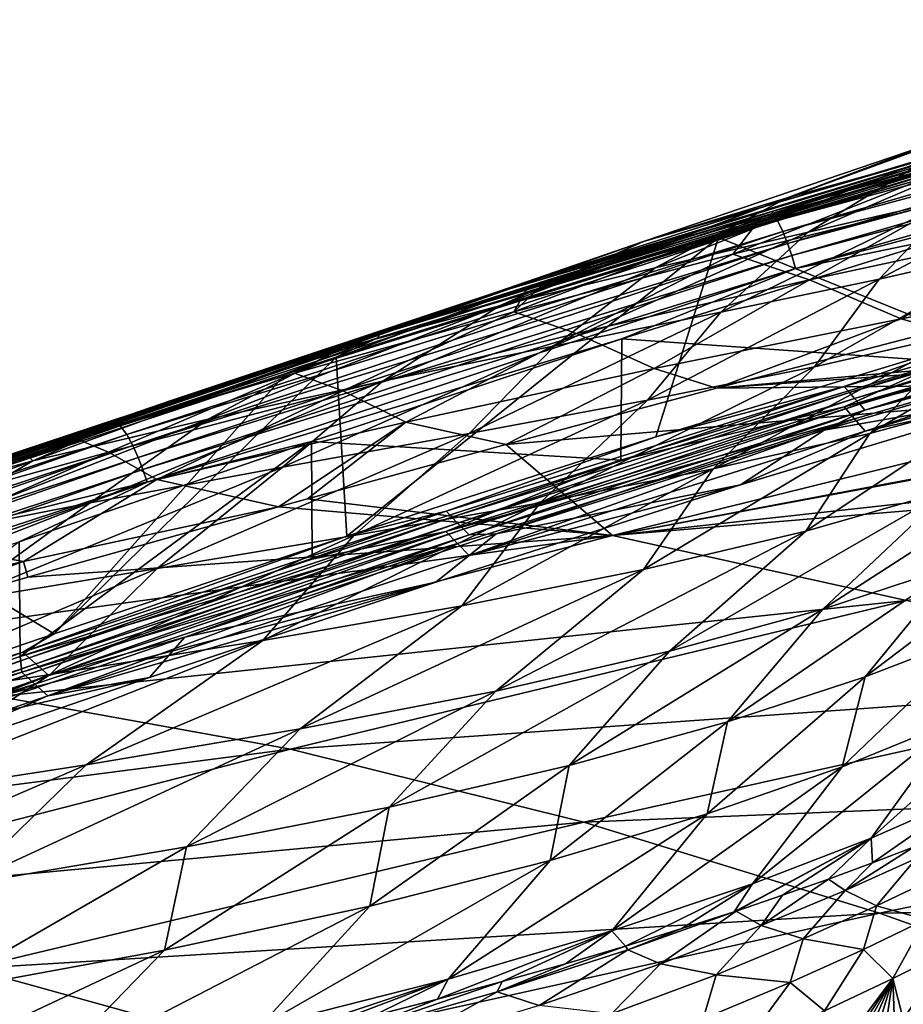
# Model space of a CAD drawing. Header units: metres. Extents: x -90 to 304, y -90 to 74.
# Tile 350 of 570: x 218.91 to 223.36, y 31.49 to 36.44. Entities that reach past the tile are written whole.
import ezdxf

# ---------------------------------------------------------------- set-up
doc = ezdxf.new("R2010")
doc.units = ezdxf.units.M
doc.layers.add('solid_21662050_350', color=7, linetype='CONTINUOUS')

msp = doc.modelspace()

# ---------------------------------------------------------------- linework, layer by layer
at = {"layer": 'solid_21662050_350'}
for points in [[(224.896744, 36.162624, 127.621643), (222.696976, 35.478786, 128.116867), (226.046753, 36.444778, 127.525238)], [(226.069748, 36.399269, 127.597481), (226.046753, 36.444778, 127.525238), (222.696976, 35.478786, 128.116867)], [(226.069748, 36.399269, 127.597481), (222.696976, 35.478786, 128.116867), (222.725082, 35.433895, 128.187668)], [(226.069748, 36.399269, 127.597481), (222.725082, 35.433895, 128.187668), (226.092209, 36.342918, 127.647751)], [(222.725082, 35.433895, 128.187668), (222.752136, 35.378273, 128.236465), (226.092209, 36.342918, 127.647751)], [(226.092209, 36.342918, 127.647751), (222.752136, 35.378273, 128.236465), (226.112656, 36.281834, 127.676651)], [(222.752136, 35.378273, 128.236465), (222.776413, 35.317951, 128.263977), (226.112656, 36.281834, 127.676651)], [(226.112656, 36.281834, 127.676651), (222.776413, 35.317951, 128.263977), (226.130875, 36.219879, 127.689545)], [(222.776413, 35.317951, 128.263977), (222.797775, 35.256748, 128.275589), (226.130875, 36.219879, 127.689545)], [(226.130875, 36.219879, 127.689545), (222.797775, 35.256748, 128.275589), (226.147736, 36.154922, 127.688431)], [(224.896744, 36.162624, 127.621643), (221.366592, 35.086441, 128.307251), (222.696976, 35.478786, 128.116867)], [(221.48468, 35.129883, 128.232178), (221.366592, 35.086441, 128.307251), (224.896744, 36.162624, 127.621643)], [(222.699417, 35.515976, 127.985275), (221.48468, 35.129883, 128.232178), (224.896744, 36.162624, 127.621643)], [(224.234055, 35.977139, 127.704636), (222.699417, 35.515976, 127.985275), (224.896744, 36.162624, 127.621643)], [(222.797775, 35.256748, 128.275589), (222.817276, 35.192574, 128.273239), (226.147736, 36.154922, 127.688431)], [(226.147736, 36.154922, 127.688431), (222.817276, 35.192574, 128.273239), (225.191452, 35.818493, 127.823792)], [(224.103973, 36.034534, 124.069473), (223.491211, 35.748169, 122.544754), (222.77417, 35.547588, 124.425644)], [(223.468353, 35.808865, 126.009895), (224.103973, 36.034534, 124.069473), (222.77417, 35.547588, 124.425644)], [(224.438293, 35.981236, 128.419266), (224.432205, 35.965813, 128.362106), (220.714523, 34.842163, 129.125458)], [(220.721863, 34.861122, 129.181396), (224.438293, 35.981236, 128.419266), (220.714523, 34.842163, 129.125458)], [(220.714523, 34.842163, 129.125458), (224.432205, 35.965813, 128.362106), (223.626389, 35.710594, 128.455933)], [(220.721863, 34.861122, 129.181396), (223.559921, 35.733883, 128.639481), (224.438293, 35.981236, 128.419266)], [(222.428711, 35.347595, 128.684814), (224.56572, 35.966064, 128.26683), (223.713196, 34.828808, 128.102249)], [(223.626389, 35.710594, 128.455933), (224.56572, 35.966064, 128.26683), (222.428711, 35.347595, 128.684814)], [(223.468353, 35.808865, 126.009895), (222.699417, 35.515976, 127.985275), (224.234055, 35.977139, 127.704636)], [(224.192337, 35.935284, 120.666122), (223.62294, 35.545555, 119.614372), (222.879837, 35.374619, 121.427361)], [(223.491211, 35.748169, 122.544754), (224.192337, 35.935284, 120.666122), (222.879837, 35.374619, 121.427361)], [(223.468353, 35.808865, 126.009895), (222.052002, 35.327404, 126.328339), (222.699417, 35.515976, 127.985275)], [(223.468353, 35.808865, 126.009895), (222.77417, 35.547588, 124.425644), (222.052002, 35.327404, 126.328339)], [(222.817276, 35.192574, 128.273239), (223.584549, 35.350899, 128.107666), (225.191452, 35.818493, 127.823792)], [(223.626389, 35.710594, 128.455933), (222.428711, 35.347595, 128.684814), (220.504089, 34.745804, 129.122955)], [(220.714523, 34.842163, 129.125458), (223.626389, 35.710594, 128.455933), (220.504089, 34.745804, 129.122955)], [(220.721863, 34.861122, 129.181396), (222.458939, 35.407703, 128.857239), (223.559921, 35.733883, 128.639481)], [(223.491211, 35.748169, 122.544754), (222.879837, 35.374619, 121.427361), (222.110703, 35.195644, 123.215675)], [(222.77417, 35.547588, 124.425644), (223.491211, 35.748169, 122.544754), (222.110703, 35.195644, 123.215675)], [(223.559921, 35.733883, 128.639481), (222.458939, 35.407703, 128.857239), (222.642883, 35.449413, 129.085205)], [(223.714005, 35.744473, 129.120026), (222.501678, 35.264503, 131.19281), (223.603287, 35.536343, 131.270782)], [(223.714005, 35.744473, 129.120026), (222.642883, 35.449413, 129.085205), (222.501678, 35.264503, 131.19281)], [(223.559921, 35.733883, 128.639481), (222.642883, 35.449413, 129.085205), (223.714005, 35.744473, 129.120026)], [(224.329636, 35.713478, 117.746567), (223.981323, 35.307037, 116.43911), (223.237167, 35.13858, 118.373085)], [(223.62294, 35.545555, 119.614372), (224.329636, 35.713478, 117.746567), (223.237167, 35.13858, 118.373085)], [(222.77417, 35.547588, 124.425644), (222.110703, 35.195644, 123.215675), (221.326309, 35.003315, 125.004456)], [(222.052002, 35.327404, 126.328339), (222.77417, 35.547588, 124.425644), (221.326309, 35.003315, 125.004456)], [(222.052002, 35.327404, 126.328339), (221.48468, 35.129883, 128.232178), (222.699417, 35.515976, 127.985275)], [(223.62294, 35.545555, 119.614372), (223.237167, 35.13858, 118.373085), (222.440903, 34.972183, 120.216339)], [(222.879837, 35.374619, 121.427361), (223.62294, 35.545555, 119.614372), (222.440903, 34.972183, 120.216339)], [(223.603287, 35.536343, 131.270782), (222.501678, 35.264503, 131.19281), (222.886414, 35.134949, 133.466034)], [(223.603287, 35.536343, 131.270782), (222.886414, 35.134949, 133.466034), (224.056366, 35.386478, 133.587189)], [(221.366592, 35.086441, 128.307251), (219.41748, 34.399651, 128.861862), (222.696976, 35.478786, 128.116867)], [(222.725082, 35.433895, 128.187668), (222.696976, 35.478786, 128.116867), (219.41748, 34.399651, 128.861862)], [(222.725082, 35.433895, 128.187668), (219.41748, 34.399651, 128.861862), (219.450256, 34.35537, 128.931015)], [(222.725082, 35.433895, 128.187668), (219.450256, 34.35537, 128.931015), (222.752136, 35.378273, 128.236465)], [(220.721863, 34.861122, 129.181396), (221.567078, 35.133171, 129.047836), (222.458939, 35.407703, 128.857239)], [(222.642883, 35.449413, 129.085205), (221.398834, 34.974056, 131.109528), (222.501678, 35.264503, 131.19281)], [(222.642883, 35.449413, 129.085205), (221.567078, 35.133171, 129.047836), (221.398834, 34.974056, 131.109528)], [(222.458939, 35.407703, 128.857239), (221.567078, 35.133171, 129.047836), (222.642883, 35.449413, 129.085205)], [(219.450256, 34.35537, 128.931015), (219.48111, 34.300365, 128.978241), (222.752136, 35.378273, 128.236465)], [(222.752136, 35.378273, 128.236465), (219.48111, 34.300365, 128.978241), (222.776413, 35.317951, 128.263977)], [(222.879837, 35.374619, 121.427361), (222.440903, 34.972183, 120.216339), (221.604492, 34.802742, 122.000725)], [(222.110703, 35.195644, 123.215675), (222.879837, 35.374619, 121.427361), (221.604492, 34.802742, 122.000725)], [(224.056366, 35.386478, 133.587189), (222.886414, 35.134949, 133.466034), (223.34816, 34.939003, 135.879898)], [(224.056366, 35.386478, 133.587189), (223.34816, 34.939003, 135.879898), (224.587051, 35.171036, 136.042786)], [(219.48111, 34.300365, 128.978241), (219.508209, 34.24062, 129.004333), (222.776413, 35.317951, 128.263977)], [(222.776413, 35.317951, 128.263977), (219.508209, 34.24062, 129.004333), (222.797775, 35.256748, 128.275589)], [(220.504089, 34.745804, 129.122955), (222.428711, 35.347595, 128.684814), (220.557632, 33.844303, 128.77916)], [(222.052002, 35.327404, 126.328339), (220.538071, 34.79184, 126.810463), (221.31134, 35.07346, 128.269394)], [(222.052002, 35.327404, 126.328339), (221.326309, 35.003315, 125.004456), (220.538071, 34.79184, 126.810463)], [(222.428711, 35.347595, 128.684814), (222.11377, 34.343597, 128.4254), (220.557632, 33.844303, 128.77916)], [(222.052002, 35.327404, 126.328339), (221.31134, 35.07346, 128.269394), (221.48468, 35.129883, 128.232178)], [(223.584549, 35.350899, 128.107666), (221.943039, 34.837063, 128.436584), (223.569595, 34.723743, 127.886314)], [(222.817276, 35.192574, 128.273239), (221.943039, 34.837063, 128.436584), (223.584549, 35.350899, 128.107666)], [(222.428711, 35.347595, 128.684814), (223.713196, 34.828808, 128.102249), (222.11377, 34.343597, 128.4254)], [(223.981323, 35.307037, 116.43911), (223.682983, 34.873066, 115.158806), (222.912582, 34.697418, 117.196533)], [(223.237167, 35.13858, 118.373085), (223.981323, 35.307037, 116.43911), (222.912582, 34.697418, 117.196533)], [(219.508209, 34.24062, 129.004333), (219.531616, 34.179943, 129.014694), (222.797775, 35.256748, 128.275589)], [(222.797775, 35.256748, 128.275589), (219.531616, 34.179943, 129.014694), (222.817276, 35.192574, 128.273239)], [(222.501678, 35.264503, 131.19281), (221.398834, 34.974056, 131.109528), (221.713364, 34.864662, 133.335739)], [(222.501678, 35.264503, 131.19281), (221.713364, 34.864662, 133.335739), (222.886414, 35.134949, 133.466034)], [(219.531616, 34.179943, 129.014694), (219.552536, 34.116264, 129.0112), (222.817276, 35.192574, 128.273239)], [(222.817276, 35.192574, 128.273239), (219.552536, 34.116264, 129.0112), (221.943039, 34.837063, 128.436584)], [(222.110703, 35.195644, 123.215675), (221.604492, 34.802742, 122.000725), (220.73999, 34.625134, 123.75769)], [(221.326309, 35.003315, 125.004456), (222.110703, 35.195644, 123.215675), (220.73999, 34.625134, 123.75769)], [(223.546616, 34.882614, 136.593735), (224.587051, 35.171036, 136.042786), (223.34816, 34.939003, 135.879898)], [(220.721863, 34.861122, 129.181396), (221.47229, 35.1035, 129.068787), (221.567078, 35.133171, 129.047836)], [(221.48468, 35.129883, 128.232178), (221.31134, 35.07346, 128.269394), (221.366592, 35.086441, 128.307251)], [(221.567078, 35.133171, 129.047836), (221.47229, 35.1035, 129.068787), (221.398834, 34.974056, 131.109528)], [(222.886414, 35.134949, 133.466034), (221.713364, 34.864662, 133.335739), (222.104309, 34.688206, 135.703339)], [(223.237167, 35.13858, 118.373085), (222.912582, 34.697418, 117.196533), (222.071823, 34.528679, 119.105476)], [(222.440903, 34.972183, 120.216339), (223.237167, 35.13858, 118.373085), (222.071823, 34.528679, 119.105476)], [(222.886414, 35.134949, 133.466034), (222.104309, 34.688206, 135.703339), (223.34816, 34.939003, 135.879898)], [(224.96347, 35.14888, 127.962006), (223.061951, 34.598267, 128.315384), (223.713196, 34.828808, 128.102249)], [(223.087723, 34.568073, 128.399216), (223.061951, 34.598267, 128.315384), (224.96347, 35.14888, 127.962006)], [(224.986343, 35.118423, 128.04657), (223.087723, 34.568073, 128.399216), (224.96347, 35.14888, 127.962006)], [(223.11351, 34.537884, 128.483047), (223.087723, 34.568073, 128.399216), (224.986343, 35.118423, 128.04657)], [(225.009232, 35.087967, 128.131149), (223.11351, 34.537884, 128.483047), (224.986343, 35.118423, 128.04657)], [(221.366592, 35.086441, 128.307251), (217.913925, 33.91254, 129.175735), (219.41748, 34.399651, 128.861862)], [(218.046616, 33.964909, 129.068161), (217.913925, 33.91254, 129.175735), (221.366592, 35.086441, 128.307251)], [(218.931381, 34.27219, 128.832306), (218.046616, 33.964909, 129.068161), (221.366592, 35.086441, 128.307251)], [(219.674042, 34.526836, 128.645889), (218.931381, 34.27219, 128.832306), (221.366592, 35.086441, 128.307251)], [(221.31134, 35.07346, 128.269394), (219.674042, 34.526836, 128.645889), (221.366592, 35.086441, 128.307251)], [(220.538071, 34.79184, 126.810463), (219.674042, 34.526836, 128.645889), (221.31134, 35.07346, 128.269394)], [(221.47229, 35.1035, 129.068787), (220.294754, 34.664848, 131.020935), (221.398834, 34.974056, 131.109528)], [(221.47229, 35.1035, 129.068787), (220.583725, 34.821175, 129.273361), (220.294754, 34.664848, 131.020935)], [(220.721863, 34.861122, 129.181396), (220.583725, 34.821175, 129.273361), (221.47229, 35.1035, 129.068787)], [(223.139679, 34.507809, 128.566803), (223.11351, 34.537884, 128.483047), (225.009232, 35.087967, 128.131149)], [(225.032455, 35.057602, 128.215652), (223.139679, 34.507809, 128.566803), (225.009232, 35.087967, 128.131149)], [(225.032455, 35.057602, 128.215652), (223.165955, 34.477772, 128.650528), (223.139679, 34.507809, 128.566803)], [(225.032455, 35.057602, 128.215652), (225.055771, 35.027267, 128.300156), (223.165955, 34.477772, 128.650528)], [(224.373199, 35.059845, 112.96109), (223.892532, 34.552696, 112.322701), (223.190018, 34.361603, 114.560547)], [(223.682983, 34.873066, 115.158806), (224.373199, 35.059845, 112.96109), (223.190018, 34.361603, 114.560547)], [(224.966446, 35.046532, 127.812202), (223.061356, 34.495819, 128.165634), (225.012985, 34.984692, 127.983948)], [(223.569595, 34.723743, 127.886314), (223.061356, 34.495819, 128.165634), (224.966446, 35.046532, 127.812202)], [(223.165955, 34.477772, 128.650528), (225.055771, 35.027267, 128.300156), (224.626419, 34.870354, 128.462585)], [(221.326309, 35.003315, 125.004456), (220.73999, 34.625134, 123.75769), (219.85997, 34.433804, 125.510902)], [(220.538071, 34.79184, 126.810463), (221.326309, 35.003315, 125.004456), (219.85997, 34.433804, 125.510902)], [(221.398834, 34.974056, 131.109528), (220.294754, 34.664848, 131.020935), (220.537338, 34.57539, 133.196396)], [(221.398834, 34.974056, 131.109528), (220.537338, 34.57539, 133.196396), (221.713364, 34.864662, 133.335739)], [(222.440903, 34.972183, 120.216339), (222.071823, 34.528679, 119.105476), (221.174561, 34.361694, 120.919365)], [(221.604492, 34.802742, 122.000725), (222.440903, 34.972183, 120.216339), (221.174561, 34.361694, 120.919365)], [(223.061356, 34.495819, 128.165634), (223.113785, 34.434521, 128.335876), (225.012985, 34.984692, 127.983948)], [(225.012985, 34.984692, 127.983948), (223.113785, 34.434521, 128.335876), (223.166977, 34.373459, 128.505966)], [(225.012985, 34.984692, 127.983948), (223.166977, 34.373459, 128.505966), (225.060196, 34.923038, 128.155579)], [(222.419205, 34.58884, 136.9944), (223.34816, 34.939003, 135.879898), (222.104309, 34.688206, 135.703339)], [(222.419205, 34.58884, 136.9944), (223.546616, 34.882614, 136.593735), (223.34816, 34.939003, 135.879898)], [(224.126694, 34.582424, 128.501526), (225.060196, 34.923038, 128.155579), (223.166977, 34.373459, 128.505966)], [(220.721863, 34.861122, 129.181396), (220.714523, 34.842163, 129.125458), (217.079849, 33.62719, 130.105438)], [(217.089035, 33.649586, 130.159805), (220.721863, 34.861122, 129.181396), (217.079849, 33.62719, 130.105438)], [(217.089035, 33.649586, 130.159805), (220.583725, 34.821175, 129.273361), (220.721863, 34.861122, 129.181396)], [(221.713364, 34.864662, 133.335739), (220.537338, 34.57539, 133.196396), (220.855576, 34.418365, 135.513184)], [(221.713364, 34.864662, 133.335739), (220.855576, 34.418365, 135.513184), (222.104309, 34.688206, 135.703339)], [(223.682983, 34.873066, 115.158806), (223.190018, 34.361603, 114.560547), (222.401337, 34.182243, 116.622398)], [(222.912582, 34.697418, 117.196533), (223.682983, 34.873066, 115.158806), (222.401337, 34.182243, 116.622398)], [(222.419205, 34.58884, 136.9944), (224.322891, 34.756683, 138.48793), (223.546616, 34.882614, 136.593735)], [(222.961288, 34.377743, 128.779556), (224.626419, 34.870354, 128.462585), (224.126694, 34.582424, 128.501526)], [(223.165955, 34.477772, 128.650528), (224.626419, 34.870354, 128.462585), (222.961288, 34.377743, 128.779556)], [(217.079849, 33.62719, 130.105438), (220.714523, 34.842163, 129.125458), (218.097046, 33.951038, 129.763367)], [(217.089035, 33.649586, 130.159805), (219.381241, 34.428604, 129.572144), (220.583725, 34.821175, 129.273361)], [(220.714523, 34.842163, 129.125458), (220.250549, 34.663887, 129.185349), (218.097046, 33.951038, 129.763367)], [(220.583725, 34.821175, 129.273361), (219.189407, 34.336742, 130.927094), (220.294754, 34.664848, 131.020935)], [(220.583725, 34.821175, 129.273361), (219.381241, 34.428604, 129.572144), (219.189407, 34.336742, 130.927094)], [(219.552536, 34.116264, 129.0112), (220.379364, 34.320061, 128.790146), (221.943039, 34.837063, 128.436584)], [(220.714523, 34.842163, 129.125458), (220.504089, 34.745804, 129.122955), (220.250549, 34.663887, 129.185349)], [(221.943039, 34.837063, 128.436584), (220.379364, 34.320061, 128.790146), (221.937714, 34.227413, 128.218857)], [(221.943039, 34.837063, 128.436584), (221.937714, 34.227413, 128.218857), (223.569595, 34.723743, 127.886314)], [(223.061951, 34.598267, 128.315384), (222.11377, 34.343597, 128.4254), (223.713196, 34.828808, 128.102249)], [(220.538071, 34.79184, 126.810463), (218.97757, 34.222824, 127.277), (219.674042, 34.526836, 128.645889)], [(220.538071, 34.79184, 126.810463), (219.85997, 34.433804, 125.510902), (218.97757, 34.222824, 127.277)], [(221.604492, 34.802742, 122.000725), (221.174561, 34.361694, 120.919365), (220.234619, 34.191315, 122.671951)], [(220.73999, 34.625134, 123.75769), (221.604492, 34.802742, 122.000725), (220.234619, 34.191315, 122.671951)], [(220.504089, 34.745804, 129.122955), (220.557632, 33.844303, 128.77916), (219.08403, 33.352383, 129.153152)], [(220.250549, 34.663887, 129.185349), (220.504089, 34.745804, 129.122955), (219.08403, 33.352383, 129.153152)], [(223.569595, 34.723743, 127.886314), (221.937714, 34.227413, 128.218857), (223.061356, 34.495819, 128.165634)], [(224.441864, 34.734127, 138.7771), (224.322891, 34.756683, 138.48793), (222.419205, 34.58884, 136.9944)], [(224.441864, 34.734127, 138.7771), (222.419205, 34.58884, 136.9944), (225.006271, 34.616631, 140.144943)], [(218.097046, 33.951038, 129.763367), (220.250549, 34.663887, 129.185349), (219.08403, 33.352383, 129.153152)], [(220.294754, 34.664848, 131.020935), (219.189407, 34.336742, 130.927094), (219.358566, 34.266891, 133.048248)], [(220.294754, 34.664848, 131.020935), (219.358566, 34.266891, 133.048248), (220.537338, 34.57539, 133.196396)], [(221.358612, 34.305115, 137.366058), (222.104309, 34.688206, 135.703339), (220.855576, 34.418365, 135.513184)], [(221.358612, 34.305115, 137.366058), (222.419205, 34.58884, 136.9944), (222.104309, 34.688206, 135.703339)], [(222.912582, 34.697418, 117.196533), (222.401337, 34.182243, 116.622398), (221.531097, 34.012177, 118.534416)], [(222.071823, 34.528679, 119.105476), (222.912582, 34.697418, 117.196533), (221.531097, 34.012177, 118.534416)], [(220.73999, 34.625134, 123.75769), (220.234619, 34.191315, 122.671951), (219.266006, 34.012318, 124.395332)], [(219.85997, 34.433804, 125.510902), (220.73999, 34.625134, 123.75769), (219.266006, 34.012318, 124.395332)], [(225.006271, 34.616631, 140.144943), (222.419205, 34.58884, 136.9944), (221.358612, 34.305115, 137.366058)], [(221.895737, 33.846912, 141.29274), (225.006271, 34.616631, 140.144943), (221.358612, 34.305115, 137.366058)], [(221.895737, 33.846912, 141.29274), (225.438797, 34.515697, 141.189362), (225.006271, 34.616631, 140.144943)], [(220.537338, 34.57539, 133.196396), (219.358566, 34.266891, 133.048248), (219.60231, 34.129154, 135.309753)], [(220.537338, 34.57539, 133.196396), (219.60231, 34.129154, 135.309753), (220.855576, 34.418365, 135.513184)], [(223.061951, 34.598267, 128.315384), (221.057739, 33.969276, 128.747971), (222.11377, 34.343597, 128.4254)], [(221.086578, 33.939407, 128.830902), (221.057739, 33.969276, 128.747971), (223.061951, 34.598267, 128.315384)], [(223.087723, 34.568073, 128.399216), (221.086578, 33.939407, 128.830902), (223.061951, 34.598267, 128.315384)], [(221.115433, 33.909534, 128.913849), (221.086578, 33.939407, 128.830902), (223.087723, 34.568073, 128.399216)], [(223.11351, 34.537884, 128.483047), (221.115433, 33.909534, 128.913849), (223.087723, 34.568073, 128.399216)], [(222.539597, 34.102947, 128.81456), (224.126694, 34.582424, 128.501526), (223.166977, 34.373459, 128.505966)], [(222.961288, 34.377743, 128.779556), (224.126694, 34.582424, 128.501526), (222.539597, 34.102947, 128.81456)], [(218.97757, 34.222824, 127.277), (218.931381, 34.27219, 128.832306), (219.674042, 34.526836, 128.645889)], [(222.071823, 34.528679, 119.105476), (221.531097, 34.012177, 118.534416), (220.593552, 33.846794, 120.329132)], [(221.174561, 34.361694, 120.919365), (222.071823, 34.528679, 119.105476), (220.593552, 33.846794, 120.329132)], [(221.144714, 33.879807, 128.996689), (221.115433, 33.909534, 128.913849), (223.11351, 34.537884, 128.483047)], [(223.139679, 34.507809, 128.566803), (221.144714, 33.879807, 128.996689), (223.11351, 34.537884, 128.483047)], [(221.895737, 33.846912, 141.29274), (225.463348, 34.509697, 141.248581), (225.438797, 34.515697, 141.189362)], [(223.892532, 34.552696, 112.322701), (223.589661, 34.075806, 111.152199), (222.868683, 33.869579, 113.564644)], [(223.190018, 34.361603, 114.560547), (223.892532, 34.552696, 112.322701), (222.868683, 33.869579, 113.564644)], [(223.061356, 34.495819, 128.165634), (221.055817, 33.867493, 128.597733), (223.113785, 34.434521, 128.335876)], [(221.937714, 34.227413, 128.218857), (221.055817, 33.867493, 128.597733), (223.061356, 34.495819, 128.165634)], [(223.139679, 34.507809, 128.566803), (221.174133, 33.850121, 129.079498), (221.144714, 33.879807, 128.996689)], [(223.139679, 34.507809, 128.566803), (223.165955, 34.477772, 128.650528), (221.174133, 33.850121, 129.079498)], [(221.174133, 33.850121, 129.079498), (223.165955, 34.477772, 128.650528), (221.309967, 33.855522, 129.13652)], [(223.165955, 34.477772, 128.650528), (222.961288, 34.377743, 128.779556), (221.309967, 33.855522, 129.13652)], [(221.895737, 33.846912, 141.29274), (226.185471, 34.321407, 142.985062), (225.463348, 34.509697, 141.248581)], [(217.089035, 33.649586, 130.159805), (218.302155, 34.068218, 129.863693), (219.381241, 34.428604, 129.572144)], [(219.381241, 34.428604, 129.572144), (218.082794, 33.989594, 130.828033), (219.189407, 34.336742, 130.927094)], [(219.381241, 34.428604, 129.572144), (218.302155, 34.068218, 129.863693), (218.082794, 33.989594, 130.828033)], [(219.85997, 34.433804, 125.510902), (219.266006, 34.012318, 124.395332), (218.283447, 33.818909, 126.110794)], [(218.97757, 34.222824, 127.277), (219.85997, 34.433804, 125.510902), (218.283447, 33.818909, 126.110794)], [(220.855576, 34.418365, 135.513184), (219.60231, 34.129154, 135.309753), (220.214691, 33.991539, 137.763794)], [(220.359497, 34.031647, 137.713562), (220.855576, 34.418365, 135.513184), (220.214691, 33.991539, 137.763794)], [(220.359497, 34.031647, 137.713562), (221.358612, 34.305115, 137.366058), (220.855576, 34.418365, 135.513184)], [(221.055817, 33.867493, 128.597733), (221.114471, 33.806843, 128.766159), (223.113785, 34.434521, 128.335876)], [(223.113785, 34.434521, 128.335876), (221.114471, 33.806843, 128.766159), (221.173996, 33.746483, 128.934387)], [(223.113785, 34.434521, 128.335876), (221.173996, 33.746483, 128.934387), (223.166977, 34.373459, 128.505966)], [(217.913925, 33.91254, 129.175735), (216.203979, 33.275646, 129.784531), (219.41748, 34.399651, 128.861862)], [(219.450256, 34.35537, 128.931015), (219.41748, 34.399651, 128.861862), (216.203979, 33.275646, 129.784531)], [(221.174561, 34.361694, 120.919365), (220.593552, 33.846794, 120.329132), (219.603317, 33.681416, 122.039322)], [(220.234619, 34.191315, 122.671951), (221.174561, 34.361694, 120.919365), (219.603317, 33.681416, 122.039322)], [(222.539597, 34.102947, 128.81456), (223.166977, 34.373459, 128.505966), (221.173996, 33.746483, 128.934387)], [(221.309967, 33.855522, 129.13652), (222.961288, 34.377743, 128.779556), (222.539597, 34.102947, 128.81456)], [(219.450256, 34.35537, 128.931015), (216.203979, 33.275646, 129.784531), (216.240936, 33.231941, 129.851929)], [(219.450256, 34.35537, 128.931015), (216.240936, 33.231941, 129.851929), (219.48111, 34.300365, 128.978241)], [(219.189407, 34.336742, 130.927094), (218.082794, 33.989594, 130.828033), (218.177277, 33.938915, 132.891571)], [(219.189407, 34.336742, 130.927094), (218.177277, 33.938915, 132.891571), (219.358566, 34.266891, 133.048248)], [(220.379364, 34.320061, 128.790146), (218.908447, 33.815716, 129.162064), (218.913956, 33.237701, 128.951797)], [(219.552536, 34.116264, 129.0112), (218.908447, 33.815716, 129.162064), (220.379364, 34.320061, 128.790146)], [(220.379364, 34.320061, 128.790146), (218.913956, 33.237701, 128.951797), (220.38414, 33.728203, 128.575333)], [(220.379364, 34.320061, 128.790146), (220.38414, 33.728203, 128.575333), (221.937714, 34.227413, 128.218857)], [(221.057739, 33.969276, 128.747971), (220.557632, 33.844303, 128.77916), (222.11377, 34.343597, 128.4254)], [(221.895737, 33.846912, 141.29274), (226.497421, 34.233227, 143.732971), (226.185471, 34.321407, 142.985062)], [(223.190018, 34.361603, 114.560547), (222.868683, 33.869579, 113.564644), (222.052078, 33.67524, 115.770485)], [(222.401337, 34.182243, 116.622398), (223.190018, 34.361603, 114.560547), (222.052078, 33.67524, 115.770485)], [(216.240936, 33.231941, 129.851929), (216.27478, 33.177372, 129.897583), (219.48111, 34.300365, 128.978241)], [(219.48111, 34.300365, 128.978241), (216.27478, 33.177372, 129.897583), (219.508209, 34.24062, 129.004333)], [(218.97757, 34.222824, 127.277), (218.046616, 33.964909, 129.068161), (218.931381, 34.27219, 128.832306)], [(219.358566, 34.266891, 133.048248), (218.177277, 33.938915, 132.891571), (218.345032, 33.820229, 135.093536)], [(219.358566, 34.266891, 133.048248), (218.345032, 33.820229, 135.093536), (219.60231, 34.129154, 135.309753)], [(221.895737, 33.846912, 141.29274), (221.358612, 34.305115, 137.366058), (220.359497, 34.031647, 137.713562)], [(224.222229, 34.293205, 108.514244), (223.628082, 33.698586, 108.619049), (222.953979, 33.47681, 111.290344)], [(223.589661, 34.075806, 111.152199), (224.222229, 34.293205, 108.514244), (222.953979, 33.47681, 111.290344)], [(216.27478, 33.177372, 129.897583), (216.303665, 33.117924, 129.922394), (219.508209, 34.24062, 129.004333)], [(219.508209, 34.24062, 129.004333), (216.303665, 33.117924, 129.922394), (219.531616, 34.179943, 129.014694)], [(218.97757, 34.222824, 127.277), (217.302002, 33.60508, 127.83522), (218.046616, 33.964909, 129.068161)], [(218.97757, 34.222824, 127.277), (218.283447, 33.818909, 126.110794), (217.302002, 33.60508, 127.83522)], [(221.937714, 34.227413, 128.218857), (220.38414, 33.728203, 128.575333), (221.055817, 33.867493, 128.597733)], [(223.375427, 33.51952, 144.869507), (226.497421, 34.233227, 143.732971), (221.895737, 33.846912, 141.29274)], [(216.303665, 33.117924, 129.922394), (216.327972, 33.05743, 129.931702), (219.531616, 34.179943, 129.014694)], [(219.531616, 34.179943, 129.014694), (216.327972, 33.05743, 129.931702), (219.552536, 34.116264, 129.0112)], [(220.234619, 34.191315, 122.671951), (219.603317, 33.681416, 122.039322), (218.575027, 33.511341, 123.697601)], [(219.266006, 34.012318, 124.395332), (220.234619, 34.191315, 122.671951), (218.575027, 33.511341, 123.697601)], [(222.401337, 34.182243, 116.622398), (222.052078, 33.67524, 115.770485), (221.136551, 33.492622, 117.791275)], [(221.531097, 34.012177, 118.534416), (222.401337, 34.182243, 116.622398), (221.136551, 33.492622, 117.791275)], [(216.327972, 33.05743, 129.931702), (216.349014, 32.993843, 129.927353), (219.552536, 34.116264, 129.0112)], [(219.552536, 34.116264, 129.0112), (216.349014, 32.993843, 129.927353), (218.908447, 33.815716, 129.162064)], [(219.60231, 34.129154, 135.309753), (218.345032, 33.820229, 135.093536), (218.929596, 33.716694, 137.500977)], [(219.60231, 34.129154, 135.309753), (218.929596, 33.716694, 137.500977), (220.214691, 33.991539, 137.763794)], [(221.006607, 33.612114, 129.155045), (222.539597, 34.102947, 128.81456), (221.173996, 33.746483, 128.934387)], [(221.309967, 33.855522, 129.13652), (222.539597, 34.102947, 128.81456), (221.006607, 33.612114, 129.155045)], [(223.589661, 34.075806, 111.152199), (222.953979, 33.47681, 111.290344), (222.182785, 33.264484, 113.725273)], [(222.868683, 33.869579, 113.564644), (223.589661, 34.075806, 111.152199), (222.182785, 33.264484, 113.725273)], [(221.895737, 33.846912, 141.29274), (220.359497, 34.031647, 137.713562), (220.214691, 33.991539, 137.763794)], [(219.266006, 34.012318, 124.395332), (218.575027, 33.511341, 123.697601), (217.523743, 33.331573, 125.330086)], [(218.283447, 33.818909, 126.110794), (219.266006, 34.012318, 124.395332), (217.523743, 33.331573, 125.330086)], [(221.057739, 33.969276, 128.747971), (218.927551, 33.26038, 129.282593), (220.557632, 33.844303, 128.77916)], [(218.959671, 33.230892, 129.364471), (218.927551, 33.26038, 129.282593), (221.057739, 33.969276, 128.747971)], [(218.952469, 33.637169, 138.200226), (220.214691, 33.991539, 137.763794), (218.929596, 33.716694, 137.500977)], [(221.895737, 33.846912, 141.29274), (220.214691, 33.991539, 137.763794), (218.952469, 33.637169, 138.200226)], [(221.086578, 33.939407, 128.830902), (218.959671, 33.230892, 129.364471), (221.057739, 33.969276, 128.747971)], [(221.531097, 34.012177, 118.534416), (221.136551, 33.492622, 117.791275), (220.135086, 33.317997, 119.65963)], [(220.593552, 33.846794, 120.329132), (221.531097, 34.012177, 118.534416), (220.135086, 33.317997, 119.65963)], [(218.097046, 33.951038, 129.763367), (219.08403, 33.352383, 129.153152), (217.668976, 32.868607, 129.551346)], [(218.991776, 33.201405, 129.44635), (218.959671, 33.230892, 129.364471), (221.086578, 33.939407, 128.830902)], [(221.115433, 33.909534, 128.913849), (218.991776, 33.201405, 129.44635), (221.086578, 33.939407, 128.830902)], [(224.212418, 33.928337, 105.693703), (223.765289, 33.366016, 105.233047), (223.167374, 33.135574, 108.221596)], [(223.628082, 33.698586, 108.619049), (224.212418, 33.928337, 105.693703), (223.167374, 33.135574, 108.221596)], [(218.913956, 33.237701, 128.951797), (218.9216, 33.158581, 129.133102), (221.055817, 33.867493, 128.597733)], [(220.38414, 33.728203, 128.575333), (218.913956, 33.237701, 128.951797), (221.055817, 33.867493, 128.597733)], [(221.055817, 33.867493, 128.597733), (218.9216, 33.158581, 129.133102), (221.114471, 33.806843, 128.766159)], [(219.024384, 33.172092, 129.528076), (218.991776, 33.201405, 129.44635), (221.115433, 33.909534, 128.913849)], [(221.144714, 33.879807, 128.996689), (219.024384, 33.172092, 129.528076), (221.115433, 33.909534, 128.913849)], [(221.144714, 33.879807, 128.996689), (219.057159, 33.14283, 129.609772), (219.024384, 33.172092, 129.528076)], [(221.144714, 33.879807, 128.996689), (221.174133, 33.850121, 129.079498), (219.057159, 33.14283, 129.609772)], [(222.868683, 33.869579, 113.564644), (222.182785, 33.264484, 113.725273), (221.30719, 33.063068, 115.941513)], [(222.052078, 33.67524, 115.770485), (222.868683, 33.869579, 113.564644), (221.30719, 33.063068, 115.941513)], [(221.895737, 33.846912, 141.29274), (218.952469, 33.637169, 138.200226), (217.625504, 33.256226, 138.656067)], [(218.804596, 33.036594, 142.387146), (221.895737, 33.846912, 141.29274), (217.625504, 33.256226, 138.656067)], [(218.345032, 33.820229, 135.093536), (217.633514, 33.421589, 137.221359), (218.929596, 33.716694, 137.500977)], [(223.375427, 33.51952, 144.869507), (221.895737, 33.846912, 141.29274), (218.804596, 33.036594, 142.387146)], [(218.927551, 33.26038, 129.282593), (219.08403, 33.352383, 129.153152), (220.557632, 33.844303, 128.77916)], [(219.057159, 33.14283, 129.609772), (221.174133, 33.850121, 129.079498), (219.742096, 33.335369, 129.518494)], [(220.593552, 33.846794, 120.329132), (220.135086, 33.317997, 119.65963), (219.064774, 33.146709, 121.410988)], [(219.603317, 33.681416, 122.039322), (220.593552, 33.846794, 120.329132), (219.064774, 33.146709, 121.410988)], [(219.742096, 33.335369, 129.518494), (221.309967, 33.855522, 129.13652), (221.006607, 33.612114, 129.155045)], [(221.174133, 33.850121, 129.079498), (221.309967, 33.855522, 129.13652), (219.742096, 33.335369, 129.518494)], [(218.908447, 33.815716, 129.162064), (217.476181, 32.746498, 129.359833), (218.913956, 33.237701, 128.951797)], [(218.9216, 33.158581, 129.133102), (218.986847, 33.098709, 129.299362), (221.114471, 33.806843, 128.766159)], [(221.114471, 33.806843, 128.766159), (218.986847, 33.098709, 129.299362), (219.053116, 33.039185, 129.465363)], [(221.114471, 33.806843, 128.766159), (219.053116, 33.039185, 129.465363), (221.173996, 33.746483, 128.934387)], [(221.006607, 33.612114, 129.155045), (221.173996, 33.746483, 128.934387), (219.053116, 33.039185, 129.465363)], [(217.625504, 33.256226, 138.656067), (218.929596, 33.716694, 137.500977), (217.633514, 33.421589, 137.221359)], [(217.625504, 33.256226, 138.656067), (218.952469, 33.637169, 138.200226), (218.929596, 33.716694, 137.500977)], [(219.603317, 33.681416, 122.039322), (219.064774, 33.146709, 121.410988), (217.942749, 32.974102, 123.080803)], [(218.575027, 33.511341, 123.697601), (219.603317, 33.681416, 122.039322), (217.942749, 32.974102, 123.080803)], [(222.052078, 33.67524, 115.770485), (221.30719, 33.063068, 115.941513), (220.323624, 32.873219, 117.959373)], [(221.136551, 33.492622, 117.791275), (222.052078, 33.67524, 115.770485), (220.323624, 32.873219, 117.959373)], [(223.628082, 33.698586, 108.619049), (223.167374, 33.135574, 108.221596), (222.473862, 32.909397, 110.948494)], [(222.953979, 33.47681, 111.290344), (223.628082, 33.698586, 108.619049), (222.473862, 32.909397, 110.948494)], [(219.565018, 33.131374, 129.512589), (221.006607, 33.612114, 129.155045), (219.053116, 33.039185, 129.465363)], [(219.742096, 33.335369, 129.518494), (221.006607, 33.612114, 129.155045), (219.565018, 33.131374, 129.512589)], [(223.375427, 33.51952, 144.869507), (218.804596, 33.036594, 142.387146), (220.274536, 32.770447, 145.968491)], [(223.375427, 33.51952, 144.869507), (220.274536, 32.770447, 145.968491), (224.862762, 33.097019, 148.423386)], [(221.136551, 33.492622, 117.791275), (220.323624, 32.873219, 117.959373), (219.245834, 32.691811, 119.811256)], [(220.135086, 33.317997, 119.65963), (221.136551, 33.492622, 117.791275), (219.245834, 32.691811, 119.811256)], [(222.953979, 33.47681, 111.290344), (222.473862, 32.909397, 110.948494), (221.677673, 32.689739, 113.429764)], [(222.182785, 33.264484, 113.725273), (222.953979, 33.47681, 111.290344), (221.677673, 32.689739, 113.429764)], [(218.927551, 33.26038, 129.282593), (217.668976, 32.868607, 129.551346), (219.08403, 33.352383, 129.153152)], [(218.251236, 32.825886, 129.9245), (219.742096, 33.335369, 129.518494), (219.565018, 33.131374, 129.512589)], [(219.057159, 33.14283, 129.609772), (219.742096, 33.335369, 129.518494), (218.251236, 32.825886, 129.9245)], [(223.765289, 33.366016, 105.233047), (223.627731, 32.917126, 103.036026), (223.05072, 32.682659, 106.31115)], [(223.167374, 33.135574, 108.221596), (223.765289, 33.366016, 105.233047), (223.05072, 32.682659, 106.31115)], [(220.135086, 33.317997, 119.65963), (219.245834, 32.691811, 119.811256), (218.09256, 32.514618, 121.533043)], [(219.064774, 33.146709, 121.410988), (220.135086, 33.317997, 119.65963), (218.09256, 32.514618, 121.533043)], [(218.927551, 33.26038, 129.282593), (216.629379, 32.468567, 129.959259), (217.668976, 32.868607, 129.551346)], [(216.664993, 32.439545, 130.039825), (216.629379, 32.468567, 129.959259), (218.927551, 33.26038, 129.282593)], [(218.959671, 33.230892, 129.364471), (216.664993, 32.439545, 130.039825), (218.927551, 33.26038, 129.282593)], [(216.700623, 32.410526, 130.120407), (216.664993, 32.439545, 130.039825), (218.959671, 33.230892, 129.364471)], [(218.991776, 33.201405, 129.44635), (216.700623, 32.410526, 130.120407), (218.959671, 33.230892, 129.364471)], [(218.913956, 33.237701, 128.951797), (217.476181, 32.746498, 129.359833), (218.9216, 33.158581, 129.133102)], [(222.182785, 33.264484, 113.725273), (221.677673, 32.689739, 113.429764), (220.771713, 32.478867, 115.681435)], [(221.30719, 33.063068, 115.941513), (222.182785, 33.264484, 113.725273), (220.771713, 32.478867, 115.681435)], [(216.736832, 32.381714, 130.20079), (216.700623, 32.410526, 130.120407), (218.991776, 33.201405, 129.44635)], [(219.024384, 33.172092, 129.528076), (216.736832, 32.381714, 130.20079), (218.991776, 33.201405, 129.44635)], [(219.024384, 33.172092, 129.528076), (216.773209, 32.352959, 130.281128), (216.736832, 32.381714, 130.20079)], [(219.024384, 33.172092, 129.528076), (219.057159, 33.14283, 129.609772), (216.773209, 32.352959, 130.281128)], [(218.9216, 33.158581, 129.133102), (216.618912, 32.366684, 129.809296), (218.986847, 33.098709, 129.299362)], [(217.476181, 32.746498, 129.359833), (216.618912, 32.366684, 129.809296), (218.9216, 33.158581, 129.133102)], [(216.773209, 32.352959, 130.281128), (219.057159, 33.14283, 129.609772), (218.251236, 32.825886, 129.9245)], [(219.064774, 33.146709, 121.410988), (218.09256, 32.514618, 121.533043), (216.882507, 32.337437, 123.160622)], [(217.942749, 32.974102, 123.080803), (219.064774, 33.146709, 121.410988), (216.882507, 32.337437, 123.160622)], [(218.164703, 32.651867, 129.897537), (219.565018, 33.131374, 129.512589), (219.053116, 33.039185, 129.465363)], [(218.251236, 32.825886, 129.9245), (219.565018, 33.131374, 129.512589), (218.164703, 32.651867, 129.897537)], [(223.167374, 33.135574, 108.221596), (223.05072, 32.682659, 106.31115), (222.371262, 32.446312, 109.301346)], [(222.473862, 32.909397, 110.948494), (223.167374, 33.135574, 108.221596), (222.371262, 32.446312, 109.301346)], [(224.115997, 33.147919, 99.498352), (223.69812, 32.543365, 99.15834), (223.196747, 32.323814, 102.749054)], [(223.627731, 32.917126, 103.036026), (224.115997, 33.147919, 99.498352), (223.196747, 32.323814, 102.749054)], [(216.618912, 32.366684, 129.809296), (216.691299, 32.307762, 129.972916), (218.986847, 33.098709, 129.299362)], [(218.986847, 33.098709, 129.299362), (216.691299, 32.307762, 129.972916), (216.764877, 32.249252, 130.136169)], [(218.986847, 33.098709, 129.299362), (216.764877, 32.249252, 130.136169), (219.053116, 33.039185, 129.465363)], [(220.274536, 32.770447, 145.968491), (221.751373, 32.403122, 149.516937), (224.862762, 33.097019, 148.423386)], [(224.862762, 33.097019, 148.423386), (221.751373, 32.403122, 149.516937), (226.357391, 32.591881, 151.963257)], [(220.274536, 32.770447, 145.968491), (218.804596, 33.036594, 142.387146), (215.743607, 32.186916, 143.454758)], [(218.164703, 32.651867, 129.897537), (219.053116, 33.039185, 129.465363), (216.764877, 32.249252, 130.136169)], [(221.30719, 33.063068, 115.941513), (220.771713, 32.478867, 115.681435), (219.750534, 32.278694, 117.720695)], [(220.323624, 32.873219, 117.959373), (221.30719, 33.063068, 115.941513), (219.750534, 32.278694, 117.720695)], [(222.473862, 32.909397, 110.948494), (222.371262, 32.446312, 109.301346), (221.581207, 32.211239, 112.017097)], [(221.677673, 32.689739, 113.429764), (222.473862, 32.909397, 110.948494), (221.581207, 32.211239, 112.017097)], [(223.627731, 32.917126, 103.036026), (223.196747, 32.323814, 102.749054), (222.599579, 32.093704, 106.080933)], [(223.05072, 32.682659, 106.31115), (223.627731, 32.917126, 103.036026), (222.599579, 32.093704, 106.080933)], [(220.323624, 32.873219, 117.959373), (219.750534, 32.278694, 117.720695), (218.624695, 32.087654, 119.576218)], [(219.245834, 32.691811, 119.811256), (220.323624, 32.873219, 117.959373), (218.624695, 32.087654, 119.576218)], [(220.274536, 32.770447, 145.968491), (215.743607, 32.186916, 143.454758), (217.201767, 31.979843, 147.040405)], [(220.274536, 32.770447, 145.968491), (217.201767, 31.979843, 147.040405), (221.751373, 32.403122, 149.516937)], [(219.245834, 32.691811, 119.811256), (218.624695, 32.087654, 119.576218), (217.413971, 31.902201, 121.283211)], [(218.09256, 32.514618, 121.533043), (219.245834, 32.691811, 119.811256), (217.413971, 31.902201, 121.283211)], [(221.677673, 32.689739, 113.429764), (221.581207, 32.211239, 112.017097), (220.673309, 31.980801, 114.474014)], [(220.771713, 32.478867, 115.681435), (221.677673, 32.689739, 113.429764), (220.673309, 31.980801, 114.474014)], [(223.05072, 32.682659, 106.31115), (222.599579, 32.093704, 106.080933), (221.892532, 31.855602, 109.124573)], [(222.371262, 32.446312, 109.301346), (223.05072, 32.682659, 106.31115), (221.892532, 31.855602, 109.124573)], [(221.751373, 32.403122, 149.516937), (223.239975, 31.945251, 153.056808), (226.357391, 32.591881, 151.963257)], [(226.357391, 32.591881, 151.963257), (223.239975, 31.945251, 153.056808), (227.859222, 32.015354, 155.498154)], [(223.203537, 32.198792, 101.801437), (223.196747, 32.323814, 102.749054), (223.69812, 32.543365, 99.15834)], [(223.413712, 32.279449, 100.250664), (223.203537, 32.198792, 101.801437), (223.69812, 32.543365, 99.15834)], [(220.771713, 32.478867, 115.681435), (220.673309, 31.980801, 114.474014), (219.640289, 31.758356, 116.687714)], [(219.750534, 32.278694, 117.720695), (220.771713, 32.478867, 115.681435), (219.640289, 31.758356, 116.687714)], [(222.371262, 32.446312, 109.301346), (221.892532, 31.855602, 109.124573), (221.067429, 31.613565, 111.886154)], [(221.581207, 32.211239, 112.017097), (222.371262, 32.446312, 109.301346), (221.067429, 31.613565, 111.886154)], [(217.201767, 31.979843, 147.040405), (218.664383, 31.667189, 150.584274), (221.751373, 32.403122, 149.516937)], [(221.751373, 32.403122, 149.516937), (218.664383, 31.667189, 150.584274), (223.239975, 31.945251, 153.056808)], [(222.507401, 31.952402, 105.936729), (222.599579, 32.093704, 106.080933), (223.196747, 32.323814, 102.749054)], [(222.517014, 31.955591, 105.887962), (222.507401, 31.952402, 105.936729), (223.196747, 32.323814, 102.749054)], [(222.751724, 32.035236, 104.632607), (222.517014, 31.955591, 105.887962), (223.196747, 32.323814, 102.749054)], [(222.98288, 32.117214, 103.260239), (222.751724, 32.035236, 104.632607), (223.196747, 32.323814, 102.749054)], [(223.203537, 32.198792, 101.801437), (222.98288, 32.117214, 103.260239), (223.196747, 32.323814, 102.749054)], [(223.066711, 32.06004, 102.229034), (223.203537, 32.198792, 101.801437), (223.413712, 32.279449, 100.250664)], [(223.423309, 32.22084, 99.747444), (223.066711, 32.06004, 102.229034), (223.413712, 32.279449, 100.250664)], [(219.750534, 32.278694, 117.720695), (219.640289, 31.758356, 116.687714), (218.481049, 31.545944, 118.678307)], [(218.624695, 32.087654, 119.576218), (219.750534, 32.278694, 117.720695), (218.481049, 31.545944, 118.678307)], [(221.581207, 32.211239, 112.017097), (221.067429, 31.613565, 111.886154), (220.117477, 31.371979, 114.379807)], [(220.673309, 31.980801, 114.474014), (221.581207, 32.211239, 112.017097), (220.117477, 31.371979, 114.379807)], [(223.066711, 32.06004, 102.229034), (222.98288, 32.117214, 103.260239), (223.203537, 32.198792, 101.801437)], [(223.22435, 31.981684, 100.62159), (223.066711, 32.06004, 102.229034), (223.423309, 32.22084, 99.747444)], [(223.537964, 32.131393, 98.1717), (223.22435, 31.981684, 100.62159), (223.423309, 32.22084, 99.747444)], [(223.470917, 31.913404, 98.349297), (223.22435, 31.981684, 100.62159), (223.537964, 32.131393, 98.1717)], [(221.961533, 31.779959, 108.417236), (221.892532, 31.855602, 109.124573), (222.599579, 32.093704, 106.080933)], [(222.245117, 31.867537, 107.194565), (221.961533, 31.779959, 108.417236), (222.599579, 32.093704, 106.080933)], [(222.507401, 31.952402, 105.936729), (222.245117, 31.867537, 107.194565), (222.599579, 32.093704, 106.080933)], [(222.643906, 31.883007, 104.696701), (222.751724, 32.035236, 104.632607), (222.98288, 32.117214, 103.260239)], [(223.066711, 32.06004, 102.229034), (222.643906, 31.883007, 104.696701), (222.98288, 32.117214, 103.260239)], [(222.643906, 31.883007, 104.696701), (222.517014, 31.955591, 105.887962), (222.751724, 32.035236, 104.632607)], [(222.855331, 31.816324, 103.060493), (222.643906, 31.883007, 104.696701), (223.066711, 32.06004, 102.229034)], [(223.22435, 31.981684, 100.62159), (222.855331, 31.816324, 103.060493), (223.066711, 32.06004, 102.229034)], [(223.158249, 31.762302, 100.789352), (222.855331, 31.816324, 103.060493), (223.22435, 31.981684, 100.62159)], [(223.470917, 31.913404, 98.349297), (223.158249, 31.762302, 100.789352), (223.22435, 31.981684, 100.62159)], [(223.239975, 31.945251, 153.056808), (224.745438, 31.406462, 156.612488), (227.859222, 32.015354, 155.498154)], [(218.664383, 31.667189, 150.584274), (220.142746, 31.25671, 154.125778), (223.239975, 31.945251, 153.056808)], [(220.673309, 31.980801, 114.474014), (220.117477, 31.371979, 114.379807), (219.035858, 31.135237, 116.619659)], [(219.640289, 31.758356, 116.687714), (220.673309, 31.980801, 114.474014), (219.035858, 31.135237, 116.619659)], [(223.239975, 31.945251, 153.056808), (220.142746, 31.25671, 154.125778), (224.745438, 31.406462, 156.612488)], [(221.972107, 31.761015, 108.276901), (222.507401, 31.952402, 105.936729), (222.517014, 31.955591, 105.887962)], [(222.137482, 31.690199, 107.144035), (221.972107, 31.761015, 108.276901), (222.517014, 31.955591, 105.887962)], [(221.972107, 31.761015, 108.276901), (222.245117, 31.867537, 107.194565), (222.507401, 31.952402, 105.936729)], [(222.643906, 31.883007, 104.696701), (222.137482, 31.690199, 107.144035), (222.517014, 31.955591, 105.887962)], [(222.416962, 31.635357, 105.483673), (222.137482, 31.690199, 107.144035), (222.643906, 31.883007, 104.696701)], [(222.855331, 31.816324, 103.060493), (222.416962, 31.635357, 105.483673), (222.643906, 31.883007, 104.696701)], [(223.306564, 31.615845, 99.682922), (223.158249, 31.762302, 100.789352), (223.470917, 31.913404, 98.349297)], [(223.598907, 31.762463, 97.195778), (223.306564, 31.615845, 99.682922), (223.470917, 31.913404, 98.349297)], [(221.014786, 31.512342, 111.735435), (221.067429, 31.613565, 111.886154), (221.892532, 31.855602, 109.124573)], [(221.3396, 31.600445, 110.708023), (221.014786, 31.512342, 111.735435), (221.892532, 31.855602, 109.124573)], [(221.65802, 31.690401, 109.594627), (221.3396, 31.600445, 110.708023), (221.892532, 31.855602, 109.124573)], [(221.961533, 31.779959, 108.417236), (221.65802, 31.690401, 109.594627), (221.892532, 31.855602, 109.124573)], [(221.972107, 31.761015, 108.276901), (221.961533, 31.779959, 108.417236), (222.245117, 31.867537, 107.194565)], [(222.789841, 31.59568, 103.218117), (222.416962, 31.635357, 105.483673), (222.855331, 31.816324, 103.060493)], [(223.158249, 31.762302, 100.789352), (222.789841, 31.59568, 103.218117), (222.855331, 31.816324, 103.060493)], [(219.640289, 31.758356, 116.687714), (219.035858, 31.135237, 116.619659), (217.819901, 30.906836, 118.622925)], [(218.481049, 31.545944, 118.678307), (219.640289, 31.758356, 116.687714), (217.819901, 30.906836, 118.622925)], [(221.315155, 31.549524, 110.634125), (221.65802, 31.690401, 109.594627), (221.961533, 31.779959, 108.417236)], [(221.972107, 31.761015, 108.276901), (221.315155, 31.549524, 110.634125), (221.961533, 31.779959, 108.417236)], [(221.525604, 31.480753, 109.561943), (221.315155, 31.549524, 110.634125), (221.972107, 31.761015, 108.276901)], [(222.137482, 31.690199, 107.144035), (221.525604, 31.480753, 109.561943), (221.972107, 31.761015, 108.276901)], [(222.962143, 31.453316, 102.160149), (222.789841, 31.59568, 103.218117), (223.158249, 31.762302, 100.789352)], [(223.306564, 31.615845, 99.682922), (222.962143, 31.453316, 102.160149), (223.158249, 31.762302, 100.789352)], [(223.598907, 31.762463, 97.195778), (223.357681, 31.410728, 99.646202), (223.306564, 31.615845, 99.682922)], [(223.598907, 31.762463, 97.195778), (223.400574, 31.431911, 99.300934), (223.357681, 31.410728, 99.646202)], [(221.315155, 31.549524, 110.634125), (221.3396, 31.600445, 110.708023), (221.65802, 31.690401, 109.594627)], [(221.890991, 31.439169, 107.884102), (221.525604, 31.480753, 109.561943), (222.137482, 31.690199, 107.144035)], [(222.416962, 31.635357, 105.483673), (221.890991, 31.439169, 107.884102), (222.137482, 31.690199, 107.144035)], [(218.664383, 31.667189, 150.584274), (215.602753, 30.889227, 151.625214), (220.142746, 31.25671, 154.125778)], [(222.351563, 31.413652, 105.630791), (221.890991, 31.439169, 107.884102), (222.416962, 31.635357, 105.483673)], [(222.789841, 31.59568, 103.218117), (222.351563, 31.413652, 105.630791), (222.416962, 31.635357, 105.483673)], [(220.007538, 31.258743, 114.38723), (220.117477, 31.371979, 114.379807), (221.067429, 31.613565, 111.886154)], [(220.350021, 31.341852, 113.562981), (220.007538, 31.258743, 114.38723), (221.067429, 31.613565, 111.886154)], [(220.685257, 31.426277, 112.682907), (220.350021, 31.341852, 113.562981), (221.067429, 31.613565, 111.886154)], [(220.521851, 31.32103, 112.943169), (221.014786, 31.512342, 111.735435), (221.3396, 31.600445, 110.708023)], [(221.315155, 31.549524, 110.634125), (220.521851, 31.32103, 112.943169), (221.3396, 31.600445, 110.708023)], [(221.014786, 31.512342, 111.735435), (220.685257, 31.426277, 112.682907), (221.067429, 31.613565, 111.886154)], [(222.552246, 31.27474, 104.623322), (222.351563, 31.413652, 105.630791), (222.789841, 31.59568, 103.218117)], [(222.962143, 31.453316, 102.160149), (222.552246, 31.27474, 104.623322), (222.789841, 31.59568, 103.218117)], [(223.306564, 31.615845, 99.682922), (223.03569, 31.257498, 102.003548), (222.962143, 31.453316, 102.160149)], [(223.306564, 31.615845, 99.682922), (223.084137, 31.279892, 101.673126), (223.03569, 31.257498, 102.003548)], [(223.306564, 31.615845, 99.682922), (223.131729, 31.30213, 101.340576), (223.084137, 31.279892, 101.673126)], [(223.306564, 31.615845, 99.682922), (223.178513, 31.3242, 101.005898), (223.131729, 31.30213, 101.340576)], [(223.306564, 31.615845, 99.682922), (223.224487, 31.346092, 100.66909), (223.178513, 31.3242, 101.005898)], [(223.306564, 31.615845, 99.682922), (223.269653, 31.367813, 100.330231), (223.224487, 31.346092, 100.66909)], [(223.306564, 31.615845, 99.682922), (223.314041, 31.38936, 99.989281), (223.269653, 31.367813, 100.330231)], [(223.306564, 31.615845, 99.682922), (223.357681, 31.410728, 99.646202), (223.314041, 31.38936, 99.989281)], [(220.783783, 31.253628, 111.936493), (220.521851, 31.32103, 112.943169), (221.315155, 31.549524, 110.634125)], [(221.525604, 31.480753, 109.561943), (220.783783, 31.253628, 111.936493), (221.315155, 31.549524, 110.634125)], [(220.521851, 31.32103, 112.943169), (220.685257, 31.426277, 112.682907), (221.014786, 31.512342, 111.735435)]]:
    msp.add_3dface(points, dxfattribs=at)

doc.saveas('drawing.dxf')
